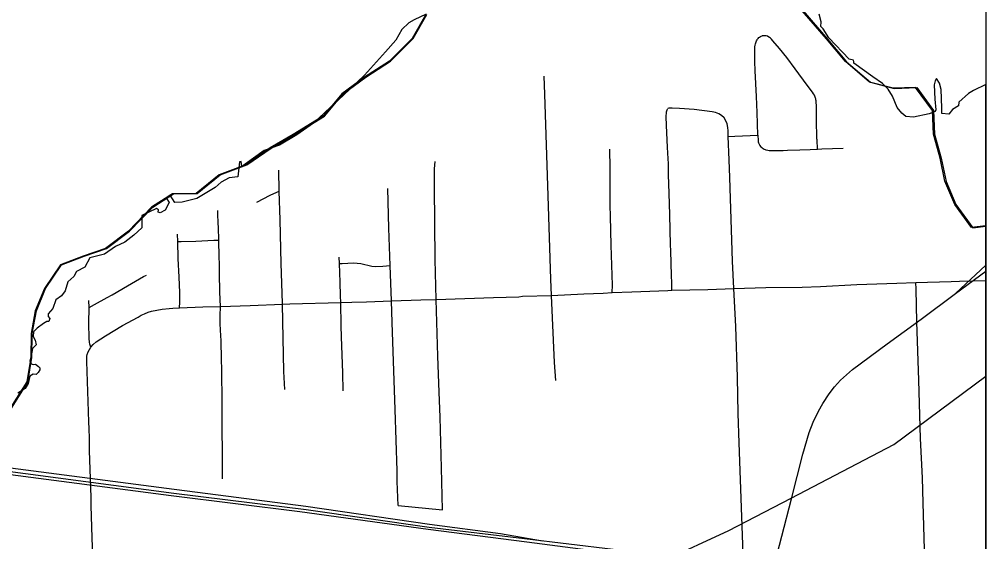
# Model space of a CAD drawing. Extents: x 0 to 34, y 0 to 22.
# Drawn here: x 8.4874 to 8.9, y 15.9146 to 16.1376 of the extents above; entities that cross this region are included whole.
import ezdxf

# ---------------------------------------------------------------- set-up
doc = ezdxf.new("R2010")
doc.units = 0
for name, color, linetype in [('GM_X_City_Street', 7, 'Continuous'), ('GM_X_Corporation', 7, 'Continuous'), ('GM_X_Major_Lake', 7, 'Continuous'), ('GM_X_Rail_Line', 7, 'Continuous'), ('SH_Data', 7, 'Continuous')]:
    doc.layers.add(name, color=color, linetype=linetype)

msp = doc.modelspace()

# ---------------------------------------------------------------- linework, layer by layer
at = {"layer": 'GM_X_City_Street'}
for p, q in [((8.8888, 16.02579), (8.9, 16.02615)), ((8.63563, 16.01709), (8.64629, 16.01745)), ((8.64912, 15.93009), (8.66805, 15.9283))]:
    msp.add_line(p, q, dxfattribs=at)
for points in [[(8.80268, 16.08813), (8.80238, 16.09787), (8.80217, 16.10472), (8.80161, 16.11564), (8.80147, 16.11969), (8.80142, 16.12157), (8.80138, 16.12369), (8.80141, 16.12506), (8.80147, 16.12592), (8.80158, 16.12658), (8.80172, 16.12713), (8.80186, 16.12757), (8.802, 16.12798), (8.80221, 16.12843), (8.80243, 16.12883), (8.80259, 16.12914), (8.80281, 16.1294), (8.80319, 16.1298), (8.80347, 16.13001), (8.8038, 16.13025), (8.80408, 16.13039), (8.80453, 16.13053)], [(8.82818, 16.08222), (8.82798, 16.08625), (8.82796, 16.08656), (8.82779, 16.09492), (8.82775, 16.1008), (8.82767, 16.10212), (8.82763, 16.1025), (8.82759, 16.10287), (8.82754, 16.10323), (8.82746, 16.10365), (8.82738, 16.10402), (8.82725, 16.1044), (8.82706, 16.10487), (8.82686, 16.10522), (8.82651, 16.10577), (8.82601, 16.10647), (8.82377, 16.10954), (8.81862, 16.11656), (8.81508, 16.1213), (8.81202, 16.12522), (8.80917, 16.1285), (8.8086, 16.12911), (8.80809, 16.12959), (8.80773, 16.12987), (8.80742, 16.13008), (8.80685, 16.13037), (8.80631, 16.13053), (8.80572, 16.13063), (8.80517, 16.13063), (8.80453, 16.13053)], [(8.71642, 15.98341), (8.71587, 15.99113), (8.71466, 16.01978), (8.71437, 16.02664), (8.7132, 16.06227), (8.71177, 16.10563), (8.71145, 16.11337)], [(8.76598, 16.02197), (8.76593, 16.02509), (8.76589, 16.02831), (8.76551, 16.03882), (8.76538, 16.04141), (8.76515, 16.05417), (8.76492, 16.06336), (8.76454, 16.07128), (8.76453, 16.07588), (8.76434, 16.08051), (8.76415, 16.0831), (8.76387, 16.08915), (8.76361, 16.0959), (8.76368, 16.09808), (8.76397, 16.09901), (8.76413, 16.0993), (8.76435, 16.09952)], [(8.79646, 15.90944), (8.79473, 15.95686), (8.79438, 15.9693), (8.79403, 15.98483), (8.79327, 16.00649), (8.79251, 16.02268), (8.79196, 16.03443), (8.79072, 16.07004), (8.79045, 16.0776), (8.79012, 16.08767), (8.79004, 16.09), (8.78988, 16.09151), (8.78957, 16.09298), (8.78906, 16.09436), (8.78829, 16.09557), (8.78725, 16.09658), (8.78602, 16.09735), (8.78466, 16.09786), (8.78319, 16.09816), (8.77549, 16.09908), (8.76931, 16.0995), (8.76614, 16.09964), (8.76517, 16.09968), (8.76473, 16.09964), (8.76435, 16.09952)], [(8.79012, 16.08767), (8.79287, 16.08778), (8.80268, 16.08813), (8.80286, 16.08585), (8.80292, 16.08539), (8.80304, 16.08493), (8.80317, 16.08456), (8.80343, 16.08409), (8.80364, 16.08376), (8.80389, 16.0834), (8.80425, 16.08302), (8.80461, 16.0827), (8.80499, 16.08244), (8.80546, 16.08217), (8.8058, 16.08202), (8.80612, 16.08191), (8.80699, 16.08172), (8.80758, 16.08166), (8.8083, 16.08162), (8.80913, 16.08157), (8.81224, 16.08161), (8.81349, 16.08166), (8.81536, 16.08174), (8.82066, 16.08197), (8.82511, 16.08212), (8.82818, 16.08222), (8.82999, 16.08229), (8.83914, 16.08259)], [(8.74059, 16.02105), (8.74065, 16.02418), (8.7401, 16.04123), (8.73983, 16.05357), (8.73961, 16.0582), (8.73963, 16.07404), (8.7395, 16.08215)], [(8.66805, 15.9283), (8.66771, 15.94612), (8.66705, 15.96775), (8.66669, 15.97851), (8.66608, 15.99376), (8.66541, 16.01809), (8.66494, 16.03508), (8.66463, 16.06611), (8.66473, 16.07382), (8.66497, 16.07689)], [(8.60073, 15.97961), (8.60031, 15.98725), (8.59993, 16.00875), (8.59971, 16.01608), (8.59971, 16.01645), (8.59924, 16.03339), (8.59878, 16.05197), (8.59833, 16.06427), (8.59822, 16.07323)], [(8.58884, 16.05961), (8.5945, 16.06259), (8.59605, 16.06327), (8.59833, 16.06427)], [(8.64912, 15.93009), (8.64878, 15.94026), (8.64877, 15.94492), (8.64781, 15.97111), (8.64661, 16.00824), (8.64629, 16.01745), (8.64576, 16.03252), (8.64521, 16.04847), (8.64473, 16.06535)], [(8.57419, 15.94147), (8.57395, 15.97403), (8.57381, 15.98794), (8.57371, 15.99261), (8.57357, 16.00032), (8.57334, 16.00495), (8.57317, 16.00784), (8.57317, 16.01109), (8.57327, 16.01502), (8.573, 16.02114), (8.57295, 16.02446), (8.57289, 16.02593), (8.57286, 16.03013), (8.57284, 16.03165), (8.57284, 16.03325), (8.57273, 16.03607), (8.57257, 16.0434), (8.57256, 16.04375), (8.57245, 16.04833), (8.57234, 16.05105), (8.57218, 16.05421), (8.57218, 16.05601)], [(8.55584, 16.01441), (8.55585, 16.01687), (8.55586, 16.02104), (8.55562, 16.02752), (8.55527, 16.03552), (8.555, 16.04277), (8.55488, 16.04596)], [(8.555, 16.04277), (8.55656, 16.04279), (8.56282, 16.04286), (8.57049, 16.04328), (8.57257, 16.0434)], [(8.62564, 15.97899), (8.62551, 15.98669), (8.6249, 16.00203), (8.62476, 16.00676), (8.62468, 16.01669), (8.62454, 16.01958), (8.62439, 16.02548), (8.62408, 16.03333), (8.62397, 16.03611)], [(8.62408, 16.03333), (8.6252, 16.0334), (8.63003, 16.0337), (8.63162, 16.0336), (8.63319, 16.03335), (8.63785, 16.03223), (8.63943, 16.03209), (8.64265, 16.03231), (8.64576, 16.03252)], [(8.51714, 16.01454), (8.51949, 16.01585), (8.52494, 16.0189), (8.52701, 16.02004), (8.53363, 16.02384), (8.5404, 16.02777), (8.54168, 16.0284)], [(8.74059, 16.02105), (8.74892, 16.02123), (8.75666, 16.02161), (8.76434, 16.02193), (8.76598, 16.02197)], [(8.76598, 16.02197), (8.78136, 16.02233), (8.79251, 16.02268)], [(8.79251, 16.02268), (8.80616, 16.02314), (8.82167, 16.02327), (8.82941, 16.02358), (8.84493, 16.02437), (8.86201, 16.02505), (8.87019, 16.02527)], [(8.87019, 16.02527), (8.8853, 16.02568), (8.8888, 16.02579)], [(8.87615, 15.82526), (8.87622, 15.82897), (8.87638, 15.83831), (8.87587, 15.85385), (8.87546, 15.87092), (8.87478, 15.89419), (8.87395, 15.91124), (8.87329, 15.93116), (8.87302, 15.94183), (8.87223, 15.95875), (8.8714, 15.98359), (8.87056, 16.00842), (8.87026, 16.02238), (8.87019, 16.02527)], [(8.51791, 15.99771), (8.51745, 15.99892), (8.51738, 15.99977), (8.51724, 16.00141), (8.51713, 16.00786), (8.51714, 16.01454), (8.51703, 16.01764)], [(8.64629, 16.01745), (8.65882, 16.01791), (8.66541, 16.01809)], [(8.66541, 16.01809), (8.68986, 16.01884), (8.70069, 16.01922), (8.70217, 16.01938), (8.71466, 16.01978)], [(8.71466, 16.01978), (8.72842, 16.02051), (8.73257, 16.02061), (8.73666, 16.02075), (8.74059, 16.02105)], [(8.51791, 15.99771), (8.51896, 15.99888), (8.52021, 15.99991), (8.52421, 16.00251), (8.53144, 16.00687), (8.53811, 16.01045), (8.53946, 16.01128), (8.5409, 16.01197), (8.54238, 16.01256), (8.54389, 16.01298), (8.54838, 16.01388), (8.55142, 16.01419), (8.55298, 16.01427), (8.55584, 16.01441)], [(8.55584, 16.01441), (8.5658, 16.0149), (8.57327, 16.01502)], [(8.57327, 16.01502), (8.58593, 16.01547), (8.59971, 16.01608)], [(8.59971, 16.01608), (8.60294, 16.01622), (8.62468, 16.01669)], [(8.62468, 16.01669), (8.62933, 16.01687), (8.63563, 16.01709)], [(8.51802, 15.93364), (8.5174, 15.95337), (8.51742, 15.95646), (8.51729, 15.95936), (8.51723, 15.96227), (8.51704, 15.96642), (8.51695, 15.96946), (8.5169, 15.97025), (8.51627, 15.99151), (8.5162, 15.99381), (8.5164, 15.99459), (8.51673, 15.99571), (8.51791, 15.99771)], [(8.51969, 15.86834), (8.51947, 15.88964), (8.51852, 15.91627), (8.51813, 15.93009), (8.51802, 15.93364)]]:
    msp.add_lwpolyline(points, dxfattribs=at)
at = {"layer": 'GM_X_Corporation'}
for points in [[(7.96806, 15.61283), (8.2359, 15.6045), (8.72976, 15.59292), (8.77035, 15.59107), (8.82504, 15.59119), (8.9, 15.58911), (8.9, 16.04943), (8.89398, 16.04872), (8.88677, 16.0586), (8.88261, 16.06848), (8.88052, 16.07835), (8.87768, 16.08861), (8.8773, 16.09868), (8.8701, 16.10856), (8.86044, 16.10818), (8.8504, 16.11084), (8.84017, 16.11957), (8.83202, 16.12926), (8.8216, 16.14123)], [(8.66096, 16.13969), (8.65508, 16.12944), (8.64543, 16.11975), (8.63482, 16.1129), (8.62516, 16.10588), (8.6172, 16.09638), (8.60432, 16.0884), (8.59447, 16.0827), (8.58405, 16.07548), (8.57269, 16.0713), (8.56284, 16.06332), (8.55281, 16.06318), (8.54389, 16.05748), (8.53402, 16.04723), (8.52416, 16.03982), (8.51467, 16.03659), (8.50499, 16.03279), (8.49816, 16.02272), (8.49418, 16.01323), (8.49247, 16.00354), (8.49228, 15.99329), (8.49058, 15.98284), (8.4828, 15.9705)], [(8.66114, 16.13986), (8.65604, 16.1374), (8.65365, 16.13613), (8.65069, 16.13331), (8.64808, 16.12866), (8.64379, 16.1238), (8.63471, 16.11381), (8.62569, 16.10507), (8.62031, 16.10009), (8.61301, 16.09324), (8.60583, 16.08831), (8.59851, 16.08387), (8.59189, 16.08169), (8.58379, 16.07585), (8.58245, 16.07486), (8.5821, 16.0769), (8.5814, 16.07683), (8.58062, 16.07042), (8.57696, 16.06993), (8.57358, 16.06817), (8.57104, 16.06578), (8.56323, 16.06113), (8.55696, 16.05958), (8.55372, 16.05944), (8.5518, 16.06254), (8.55005, 16.06142), (8.55133, 16.05944), (8.54971, 16.05613), (8.54759, 16.05507), (8.54668, 16.05528), (8.54675, 16.05627), (8.5459, 16.05683), (8.53964, 16.05388), (8.53971, 16.04866), (8.53633, 16.04549), (8.53238, 16.04247), (8.52844, 16.04071), (8.52372, 16.0374), (8.51745, 16.03578), (8.51541, 16.03183), (8.51182, 16.02993), (8.51062, 16.02789), (8.50816, 16.0255), (8.50703, 16.02169), (8.50541, 16.01958), (8.50295, 16.01782), (8.50168, 16.01423), (8.49971, 16.0119), (8.49971, 16.01078), (8.50048, 16.00993), (8.49999, 16.00867), (8.49907, 16.00859), (8.49767, 16.00782), (8.49499, 16.00585), (8.49351, 16.00416), (8.4933, 16.00219), (8.49421, 16.00064), (8.49457, 15.99867), (8.49302, 15.99712), (8.49228, 15.99329), (8.49189, 15.9919), (8.49238, 15.9905), (8.49323, 15.99021), (8.49435, 15.99035), (8.49562, 15.98944), (8.49612, 15.98888), (8.49612, 15.98803), (8.49541, 15.98683), (8.49457, 15.98606), (8.49323, 15.98613), (8.49189, 15.98528), (8.49119, 15.98219), (8.48985, 15.98), (8.48668, 15.9781)], [(8.66114, 16.13986), (8.65604, 16.1374), (8.65365, 16.13613), (8.65069, 16.13331), (8.64808, 16.12866), (8.64379, 16.1238), (8.63471, 16.11381), (8.62569, 16.10507), (8.62031, 16.10009), (8.61301, 16.09324), (8.60583, 16.08831), (8.59851, 16.08387), (8.59189, 16.08169), (8.58379, 16.07585), (8.58245, 16.07486), (8.5821, 16.0769), (8.5814, 16.07683), (8.58062, 16.07042), (8.57696, 16.06993), (8.57358, 16.06817), (8.57104, 16.06578), (8.56323, 16.06113), (8.55696, 16.05958), (8.55372, 16.05944), (8.5518, 16.06254), (8.55005, 16.06142), (8.55133, 16.05944), (8.54971, 16.05613), (8.54759, 16.05507), (8.54668, 16.05528), (8.54675, 16.05627), (8.5459, 16.05683), (8.53964, 16.05388), (8.53971, 16.04866), (8.53633, 16.04549), (8.53238, 16.04247), (8.52844, 16.04071), (8.52372, 16.0374), (8.51745, 16.03578), (8.51541, 16.03183), (8.51182, 16.02993), (8.51062, 16.02789), (8.50816, 16.0255), (8.50703, 16.02169), (8.50541, 16.01958), (8.50295, 16.01782), (8.50168, 16.01423), (8.49971, 16.0119), (8.49971, 16.01078), (8.50048, 16.00993), (8.49999, 16.00867), (8.49907, 16.00859), (8.49767, 16.00782), (8.49499, 16.00585), (8.49351, 16.00416), (8.4933, 16.00219), (8.49421, 16.00064), (8.49457, 15.99867), (8.49302, 15.99712), (8.49228, 15.99329), (8.49189, 15.9919), (8.49238, 15.9905), (8.49323, 15.99021), (8.49435, 15.99035), (8.49562, 15.98944), (8.49612, 15.98888), (8.49612, 15.98803), (8.49541, 15.98683), (8.49457, 15.98606), (8.49323, 15.98613), (8.49189, 15.98528), (8.49119, 15.98219), (8.48985, 15.98), (8.48668, 15.9781)], [(8.9, 14.1), (8.9, 16.10976), (8.89477, 16.10718), (8.89273, 16.10599), (8.88858, 16.10233), (8.88837, 16.10071), (8.8859, 16.09909), (8.88421, 16.09718), (8.88125, 16.09747), (8.88132, 16.09979), (8.88097, 16.10761), (8.88034, 16.11043), (8.87907, 16.11239), (8.87844, 16.11141), (8.87801, 16.10965), (8.87829, 16.10359), (8.87879, 16.09895), (8.8785, 16.09831), (8.87583, 16.09726), (8.86914, 16.09592), (8.86597, 16.0962), (8.86414, 16.09761), (8.86224, 16.1), (8.8602, 16.10486), (8.85837, 16.10782), (8.85597, 16.11028), (8.85188, 16.11303), (8.84372, 16.11894), (8.84372, 16.11965), (8.84351, 16.12014), (8.84168, 16.12063), (8.83308, 16.12979), (8.83055, 16.13359), (8.82956, 16.13451), (8.8297, 16.13662), (8.82886, 16.13979)], [(8.9, 15.59167), (8.9, 16.10976), (8.89477, 16.10718), (8.89273, 16.10599), (8.88858, 16.10233), (8.88837, 16.10071), (8.8859, 16.09909), (8.88421, 16.09718), (8.88125, 16.09747), (8.88132, 16.09979), (8.88097, 16.10761), (8.88034, 16.11043), (8.87907, 16.11239), (8.87844, 16.11141), (8.87801, 16.10965), (8.87829, 16.10359), (8.87879, 16.09895), (8.8785, 16.09831), (8.87583, 16.09726), (8.86914, 16.09592), (8.86597, 16.0962), (8.86414, 16.09761), (8.86224, 16.1), (8.8602, 16.10486), (8.85837, 16.10782), (8.85597, 16.11028), (8.85188, 16.11303), (8.84372, 16.11894), (8.84372, 16.11965), (8.84351, 16.12014), (8.84168, 16.12063), (8.83308, 16.12979), (8.83055, 16.13359), (8.82956, 16.13451), (8.8297, 16.13662), (8.82886, 16.13979)]]:
    msp.add_lwpolyline(points, dxfattribs=at)
at = {"layer": 'GM_X_Major_Lake'}
for points in [[(8.55328, 16.06314), (8.56331, 16.06328), (8.57316, 16.07126), (8.58452, 16.07544), (8.59494, 16.08266), (8.60479, 16.08836), (8.61767, 16.09634), (8.62563, 16.10584), (8.63529, 16.11287), (8.64589, 16.11971), (8.65555, 16.12939), (8.66143, 16.13965)], [(8.82207, 16.14119), (8.83249, 16.12922), (8.84064, 16.11953), (8.85087, 16.11079), (8.86091, 16.10814), (8.87057, 16.10852), (8.87777, 16.09864), (8.87815, 16.08857), (8.88099, 16.07831), (8.88308, 16.06844), (8.88725, 16.05856), (8.89445, 16.04868), (8.9, 16.04934)], [(8.48327, 15.97046), (8.49105, 15.9828), (8.49275, 15.99325), (8.49294, 16.0035), (8.49465, 16.01319), (8.49863, 16.02269), (8.50546, 16.03275), (8.51514, 16.03655), (8.52463, 16.03978), (8.53449, 16.04719), (8.54436, 16.05744), (8.55328, 16.06314)]]:
    msp.add_lwpolyline(points, dxfattribs=at)
at = {"layer": 'GM_X_Rail_Line'}
for q in [(8.9, 16.03273), (8.9, 16.03005)]:
    msp.add_line((8.88709, 16.02056), q, dxfattribs=at)
for points in [[(8.80002, 15.85238), (8.80042, 15.85931), (8.80091, 15.86446), (8.80171, 15.87059), (8.80273, 15.87686), (8.80451, 15.88494), (8.80853, 15.89996), (8.80884, 15.90108), (8.81708, 15.93299), (8.82189, 15.95198), (8.82464, 15.96125), (8.82635, 15.9657), (8.82855, 15.97029), (8.83049, 15.97367), (8.83319, 15.97776), (8.83544, 15.98069), (8.83805, 15.98361), (8.84313, 15.98816), (8.85788, 15.99904), (8.87252, 16.0096), (8.88709, 16.02056)], [(8.17894, 15.99806), (8.19853, 15.99127), (8.21415, 15.98643), (8.22597, 15.98306), (8.23836, 15.97993), (8.25082, 15.97706), (8.26416, 15.97419), (8.27285, 15.97268), (8.28446, 15.97076), (8.30005, 15.96849), (8.33858, 15.96477), (8.39266, 15.95769), (8.47697, 15.94707), (8.55026, 15.93748), (8.60967, 15.92978), (8.66252, 15.92218), (8.69283, 15.91813), (8.7108, 15.91499)], [(8.17812, 15.99589), (8.1978, 15.98906), (8.21348, 15.9842), (8.22537, 15.98081), (8.23781, 15.97767), (8.25031, 15.97479), (8.26371, 15.97191), (8.27246, 15.97039), (8.2841, 15.96847), (8.29973, 15.96619), (8.34009, 15.96191), (8.39301, 15.9553), (8.47688, 15.94422), (8.55218, 15.9344), (8.60712, 15.92756), (8.66198, 15.91995), (8.7041, 15.91461), (8.75109, 15.90841), (8.80884, 15.90108), (8.84414, 15.89655), (8.9, 15.88904)], [(8.17853, 15.99697), (8.19816, 15.99016), (8.21381, 15.98531), (8.22567, 15.98193), (8.23809, 15.9788), (8.25056, 15.97593), (8.26394, 15.97305), (8.27266, 15.97154), (8.28428, 15.96962), (8.29989, 15.96734), (8.34086, 15.96306), (8.39325, 15.95645), (8.47812, 15.94537), (8.55334, 15.9354), (8.6099, 15.92832), (8.66244, 15.92087), (8.70303, 15.91592), (8.77886, 15.90689), (8.80936, 15.90308), (8.84589, 15.8981), (8.9, 15.89071)], [(8.81697, 15.93327), (8.86079, 15.9561), (8.9, 15.98526)], [(8.76207, 15.90625), (8.79028, 15.91936), (8.81697, 15.93327)]]:
    msp.add_lwpolyline(points, dxfattribs=at)
at = {"layer": 'SH_Data'}
msp.add_line((8.9, 20.9), (8.9, 14.1), dxfattribs=at)
msp.add_line((8.9, 20.9), (8.9, 14.1), dxfattribs=at)

doc.saveas('drawing.dxf')
